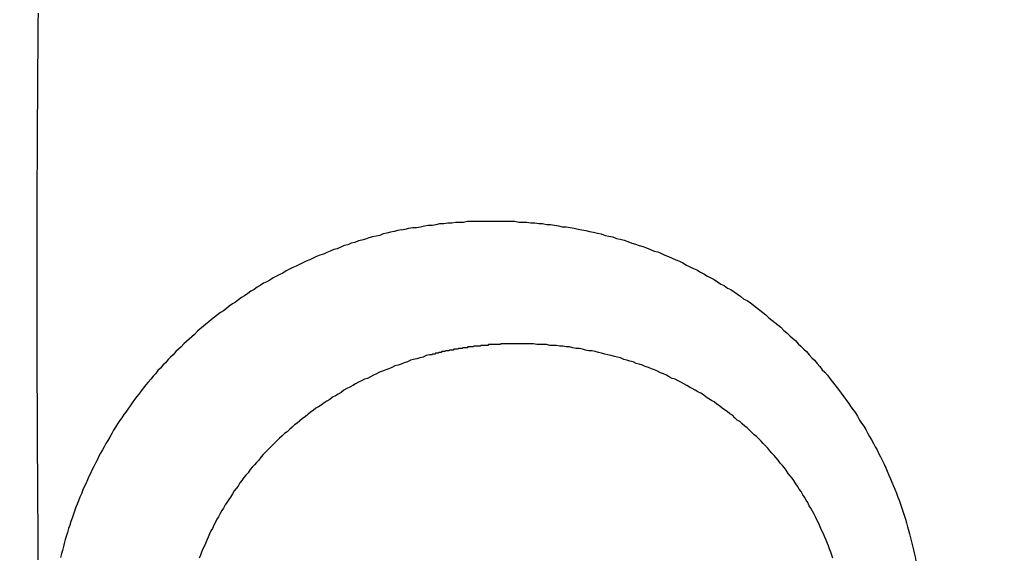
# Model space of a CAD drawing. Header units: millimetres. Extents: x 11979 to 37895, y 18730 to 47884.
# Tile 529 of 656: x 36250.087 to 36251.339, y 43868.557 to 43869.242. Entities that reach past the tile are written whole.
import ezdxf

# ---------------------------------------------------------------- set-up
doc = ezdxf.new("R2010")
doc.units = ezdxf.units.MM
for name, color, linetype in [('-LI-WIDOK', 2, 'Continuous'), ('-WYMIAR', 8, 'Continuous'), ('PROJEKTOWANE', 5, 'Continuous')]:
    doc.layers.add(name, color=color, linetype=linetype)
doc.styles.get("Standard").update_dxf_attribs({"font": 'arial.ttf'})
doc.dimstyles.new('CZA-KROPKA-50', dxfattribs={"dimtxt": 12, "dimasz": 1, "dimexe": 2, "dimexo": 25, "dimgap": 4, "dimtad": 1, "dimdec": 1, "dimrnd": 0.5, "dimzin": 9, "dimdsep": 46, "dimtxsty": 'Standard', "dimblk": 'CZA-KROPKA', "dimblk1": 'CZA-KROPKA', "dimblk2": 'CZA-KROPKA', "dimsah": 1, "dimcen": -20, "dimse1": 1, "dimse2": 1, "dimclrd": 8, "dimclre": 8, "dimclrt": 9, "dimadec": 0, "dimazin": 0, "dimtfac": 1, "dimtdec": 1, "dimtmove": 1, "dimatfit": 3, "dimldrblk": 'CZA-KROPKA', "dimfxl": 1, "dimtolj": 1, "dimtzin": 9, "dimarcsym": 0})

# ---------------------------------------------------------------- blocks, each defined once
blk = doc.blocks.new('CZA-KROPKA')
at = {"layer": '-WYMIAR', "linetype": 'ByBlock'}
for p, q in [((0, 10), (0, -10)), ((5, 0), (-5, 0))]:
    blk.add_line(p, q, dxfattribs=at)
at = {"layer": '-WYMIAR', "linetype": 'ByBlock', "const_width": 2.5}
blk.add_lwpolyline([(-1.25, 0, 1), (1.25, 0, 1)], format="xyb", close=True, dxfattribs=at)
blk = doc.blocks.new('*D2741')
at = {"layer": '-LI-WIDOK', "color": 8, "lineweight": -2}
blk.add_line((36466.8966, 45107.4301), (36466.8966, 43687.4301), dxfattribs=at)
at = {"layer": 'Defpoints', "color": 0}
for p in [(35203.3994, 45108.4301), (36312.9262, 43686.4301), (36466.8966, 43686.4301)]:
    blk.add_point(p, dxfattribs=at)
at = {"layer": '-LI-WIDOK', "color": 8, "lineweight": -2}
for p, rotation in [((36466.8966, 45108.4301), 90), ((36466.8966, 43686.4301), 270)]:
    blk.add_blockref('CZA-KROPKA', p, dxfattribs=dict(at, rotation=rotation))
at = {"layer": '-LI-WIDOK', "color": 9, "insert": (36456.872, 44397.4301), "char_height": 12, "attachment_point": 5, "rotation": 90}
blk.add_mtext('\\A1;1422', dxfattribs=at)
blk = doc.blocks.new('*D2762')
at = {"layer": '-LI-WIDOK', "color": 8, "lineweight": -2}
blk.add_line((34613.9262, 43532.4629), (36311.9262, 43532.4629), dxfattribs=at)
at = {"layer": 'Defpoints', "color": 0}
for p in [(34612.9262, 43960.4735), (36312.9262, 43636.4735), (36312.9262, 43532.4629)]:
    blk.add_point(p, dxfattribs=at)
at = {"layer": '-LI-WIDOK', "color": 8, "lineweight": -2, "rotation": 180}
blk.add_blockref('CZA-KROPKA', (34612.9262, 43532.4629), dxfattribs=at)
at = {"layer": '-LI-WIDOK', "color": 8, "lineweight": -2}
blk.add_blockref('CZA-KROPKA', (36312.9262, 43532.4629), dxfattribs=at)
at = {"layer": '-LI-WIDOK', "color": 9, "insert": (35462.9262, 43542.5898), "char_height": 12, "attachment_point": 5}
blk.add_mtext('\\A1;1700', dxfattribs=at)
blk = doc.blocks.new('*D2763')
at = {"layer": '-LI-WIDOK', "color": 8, "lineweight": -2}
blk.add_line((34132.9262, 43502.2041), (36311.9262, 43502.2041), dxfattribs=at)
at = {"layer": 'Defpoints', "color": 0}
for p in [(34131.9262, 43960.4735), (36312.9262, 43636.4735), (36312.9262, 43502.2041)]:
    blk.add_point(p, dxfattribs=at)
at = {"layer": '-LI-WIDOK', "color": 8, "lineweight": -2, "rotation": 180}
blk.add_blockref('CZA-KROPKA', (34131.9262, 43502.2041), dxfattribs=at)
at = {"layer": '-LI-WIDOK', "color": 8, "lineweight": -2}
blk.add_blockref('CZA-KROPKA', (36312.9262, 43502.2041), dxfattribs=at)
at = {"layer": '-LI-WIDOK', "color": 9, "insert": (35222.4262, 43512.331), "char_height": 12, "attachment_point": 5}
blk.add_mtext('\\A1;2181', dxfattribs=at)
blk = doc.blocks.new('Pisuar NOVA PRO ze zintegrowanym ceramicznym sitkiem')
for points in [[(-0.004557, -0.243538, 0), (-0.004547, -0.243489, 0), (-0.004537, -0.243441, 0), (-0.004527, -0.243392, 0), (-0.004527, -0.243343, 0), (-0.004517, -0.243293, 0), (-0.004507, -0.243244, 0), (-0.004497, -0.243195, 0), (-0.004497, -0.243145, 0), (-0.004487, -0.243096, 0), (-0.004477, -0.243046, 0), (-0.004477, -0.242996, 0), (-0.004467, -0.242946, 0), (-0.004467, -0.242897, 0), (-0.004457, -0.242847, 0), (-0.004457, -0.242797, 0), (-0.004457, -0.242746, 0), (-0.004447, -0.242696, 0), (-0.004447, -0.242646, 0), (-0.004447, -0.242596, 0), (-0.004447, -0.242546, 0), (-0.004447, -0.242495, 0), (-0.004447, -0.242445, 0), (-0.004447, -0.242395, 0), (-0.004447, -0.242344, 0), (-0.004447, -0.242294, 0), (-0.004447, -0.242243, 0), (-0.004447, -0.242193, 0), (-0.004447, -0.242143, 0), (-0.004447, -0.242092, 0), (-0.004457, -0.242042, 0), (-0.004457, -0.241991, 0), (-0.004457, -0.241941, 0), (-0.004467, -0.241891, 0), (-0.004467, -0.24184, 0), (-0.004477, -0.24179, 0), (-0.004477, -0.24174, 0), (-0.004487, -0.24169, 0), (-0.004487, -0.24164, 0), (-0.004497, -0.241589, 0), (-0.004507, -0.241539, 0), (-0.004517, -0.24149, 0), (-0.004517, -0.24144, 0), (-0.004527, -0.24139, 0), (-0.004537, -0.24134, 0), (-0.004547, -0.24129, 0), (-0.004557, -0.241241, 0), (-0.004567, -0.241191, 0), (-0.004577, -0.241142, 0), (-0.004587, -0.241093, 0), (-0.004597, -0.241044, 0), (-0.004607, -0.240995, 0), (-0.004627, -0.240946, 0), (-0.004637, -0.240897, 0), (-0.004647, -0.240848, 0), (-0.004667, -0.2408, 0), (-0.004677, -0.240752, 0), (-0.004687, -0.240703, 0), (-0.004707, -0.240655, 0), (-0.004727, -0.240607, 0), (-0.004737, -0.24056, 0), (-0.004757, -0.240512, 0), (-0.004767, -0.240465, 0), (-0.004787, -0.240417, 0), (-0.004807, -0.24037, 0), (-0.004827, -0.240323, 0), (-0.004837, -0.240277, 0), (-0.004857, -0.24023, 0), (-0.004877, -0.240184, 0), (-0.004897, -0.240138, 0), (-0.004917, -0.240092, 0), (-0.004937, -0.240046, 0), (-0.004957, -0.240001, 0), (-0.004977, -0.239955, 0), (-0.005007, -0.23991, 0), (-0.005027, -0.239866, 0), (-0.005047, -0.239821, 0), (-0.005067, -0.239777, 0), (-0.005097, -0.239732, 0), (-0.005117, -0.239688, 0), (-0.005147, -0.239645, 0), (-0.005167, -0.239601, 0), (-0.005187, -0.239558, 0), (-0.005217, -0.239515, 0), (-0.005247, -0.239472, 0), (-0.005267, -0.23943, 0), (-0.005297, -0.239387, 0), (-0.005317, -0.239345, 0), (-0.005347, -0.239303, 0), (-0.005377, -0.239262, 0), (-0.005407, -0.239221, 0), (-0.005437, -0.23918, 0), (-0.005457, -0.239139, 0), (-0.005487, -0.239098, 0), (-0.005517, -0.239058, 0), (-0.005547, -0.239018, 0), (-0.005577, -0.238979, 0), (-0.005607, -0.238939, 0), (-0.005637, -0.2389, 0), (-0.005677, -0.238862, 0), (-0.005707, -0.238823, 0), (-0.005737, -0.238785, 0), (-0.005767, -0.238747, 0), (-0.005797, -0.238709, 0), (-0.005837, -0.238672, 0), (-0.005867, -0.238635, 0), (-0.005907, -0.238598, 0), (-0.005937, -0.238562, 0), (-0.005967, -0.238526, 0), (-0.006007, -0.23849, 0), (-0.006037, -0.238455, 0), (-0.006077, -0.23842, 0), (-0.006107, -0.238385, 0), (-0.006147, -0.238351, 0), (-0.006187, -0.238317, 0), (-0.006217, -0.238283, 0), (-0.006257, -0.238249, 0), (-0.006297, -0.238216, 0), (-0.006337, -0.238184, 0), (-0.006367, -0.238151, 0), (-0.006407, -0.238119, 0), (-0.006447, -0.238087, 0), (-0.006487, -0.238056, 0), (-0.006527, -0.238025, 0), (-0.006567, -0.237995, 0), (-0.006607, -0.237964, 0), (-0.006647, -0.237934, 0), (-0.006687, -0.237905, 0), (-0.006727, -0.237876, 0), (-0.006767, -0.237847, 0), (-0.006807, -0.237819, 0), (-0.006847, -0.237791, 0), (-0.006887, -0.237763, 0), (-0.006927, -0.237736, 0), (-0.006977, -0.237709, 0), (-0.007017, -0.237683, 0), (-0.007057, -0.237657, 0), (-0.007097, -0.237631, 0), (-0.007147, -0.237606, 0), (-0.007187, -0.237581, 0), (-0.007227, -0.237557, 0), (-0.007277, -0.237533, 0), (-0.007317, -0.237509, 0), (-0.007357, -0.237486, 0), (-0.007407, -0.237463, 0), (-0.007447, -0.237441, 0), (-0.007497, -0.237419, 0), (-0.007537, -0.237398, 0), (-0.007587, -0.237377, 0), (-0.007627, -0.237356, 0), (-0.007677, -0.237336, 0), (-0.007727, -0.237316, 0), (-0.007767, -0.237297, 0), (-0.007817, -0.237278, 0), (-0.007857, -0.237259, 0), (-0.007907, -0.237241, 0), (-0.007957, -0.237224, 0), (-0.007997, -0.237206, 0), (-0.008047, -0.23719, 0), (-0.008097, -0.237173, 0), (-0.008137, -0.237158, 0), (-0.008187, -0.237142, 0), (-0.008237, -0.237127, 0), (-0.008287, -0.237113, 0), (-0.008337, -0.237099, 0), (-0.008377, -0.237085, 0), (-0.008427, -0.237072, 0), (-0.008477, -0.23706, 0), (-0.008527, -0.237048, 0), (-0.008577, -0.237036, 0), (-0.008627, -0.237025, 0), (-0.008667, -0.237014, 0), (-0.008717, -0.237004, 0), (-0.008767, -0.236994, 0)], [(-0.008737, -0.238049, 0), (-0.008697, -0.238062, 0), (-0.008657, -0.238076, 0), (-0.008617, -0.23809, 0), (-0.008577, -0.238104, 0), (-0.008547, -0.238119, 0), (-0.008507, -0.238134, 0), (-0.008467, -0.23815, 0), (-0.008427, -0.238166, 0), (-0.008397, -0.238183, 0), (-0.008357, -0.2382, 0), (-0.008317, -0.238217, 0), (-0.008277, -0.238235, 0), (-0.008247, -0.238253, 0), (-0.008207, -0.238271, 0), (-0.008167, -0.23829, 0), (-0.008137, -0.238309, 0), (-0.008097, -0.238329, 0), (-0.008067, -0.238349, 0), (-0.008027, -0.238369, 0), (-0.007997, -0.23839, 0), (-0.007957, -0.238411, 0), (-0.007927, -0.238432, 0), (-0.007887, -0.238454, 0), (-0.007857, -0.238476, 0), (-0.007817, -0.238499, 0), (-0.007787, -0.238521, 0), (-0.007747, -0.238545, 0), (-0.007717, -0.238568, 0), (-0.007687, -0.238592, 0), (-0.007657, -0.238616, 0), (-0.007617, -0.238641, 0), (-0.007587, -0.238666, 0), (-0.007557, -0.238691, 0), (-0.007527, -0.238717, 0), (-0.007487, -0.238743, 0), (-0.007457, -0.238769, 0), (-0.007427, -0.238796, 0), (-0.007397, -0.238823, 0), (-0.007367, -0.23885, 0), (-0.007337, -0.238878, 0), (-0.007307, -0.238906, 0), (-0.007277, -0.238934, 0), (-0.007247, -0.238962, 0), (-0.007217, -0.238991, 0), (-0.007187, -0.23902, 0), (-0.007167, -0.23905, 0), (-0.007137, -0.239079, 0), (-0.007107, -0.239109, 0), (-0.007077, -0.23914, 0), (-0.007057, -0.23917, 0), (-0.007027, -0.239201, 0), (-0.006997, -0.239232, 0), (-0.006977, -0.239264, 0), (-0.006947, -0.239295, 0), (-0.006917, -0.239327, 0), (-0.006897, -0.239359, 0), (-0.006867, -0.239392, 0), (-0.006847, -0.239425, 0), (-0.006827, -0.239458, 0), (-0.006797, -0.239491, 0), (-0.006777, -0.239524, 0), (-0.006747, -0.239558, 0), (-0.006727, -0.239592, 0), (-0.006707, -0.239626, 0), (-0.006687, -0.239661, 0), (-0.006657, -0.239695, 0), (-0.006637, -0.23973, 0), (-0.006617, -0.239766, 0), (-0.006597, -0.239801, 0), (-0.006577, -0.239837, 0), (-0.006557, -0.239872, 0), (-0.006537, -0.239908, 0), (-0.006517, -0.239945, 0), (-0.006497, -0.239981, 0), (-0.006477, -0.240018, 0), (-0.006457, -0.240055, 0), (-0.006447, -0.240092, 0), (-0.006427, -0.240129, 0), (-0.006407, -0.240166, 0), (-0.006387, -0.240204, 0), (-0.006377, -0.240242, 0), (-0.006357, -0.24028, 0), (-0.006337, -0.240318, 0), (-0.006327, -0.240356, 0), (-0.006307, -0.240395, 0), (-0.006297, -0.240434, 0), (-0.006277, -0.240472, 0), (-0.006267, -0.240511, 0), (-0.006257, -0.240551, 0), (-0.006237, -0.24059, 0), (-0.006227, -0.240629, 0), (-0.006217, -0.240669, 0), (-0.006207, -0.240709, 0), (-0.006187, -0.240748, 0), (-0.006177, -0.240788, 0), (-0.006167, -0.240828, 0), (-0.006157, -0.240869, 0), (-0.006147, -0.240909, 0), (-0.006137, -0.240949, 0), (-0.006127, -0.24099, 0), (-0.006117, -0.24103, 0), (-0.006107, -0.241071, 0), (-0.006097, -0.241112, 0), (-0.006097, -0.241152, 0), (-0.006087, -0.241193, 0), (-0.006077, -0.241234, 0), (-0.006067, -0.241275, 0), (-0.006067, -0.241317, 0), (-0.006057, -0.241358, 0), (-0.006047, -0.241399, 0), (-0.006047, -0.24144, 0), (-0.006037, -0.241482, 0), (-0.006037, -0.241523, 0), (-0.006027, -0.241564, 0), (-0.006027, -0.241606, 0), (-0.006027, -0.241647, 0), (-0.006017, -0.241689, 0), (-0.006017, -0.24173, 0), (-0.006017, -0.241772, 0), (-0.006017, -0.241813, 0), (-0.006007, -0.241855, 0), (-0.006007, -0.241896, 0), (-0.006007, -0.241938, 0), (-0.006007, -0.241979, 0), (-0.006007, -0.242021, 0), (-0.006007, -0.242062, 0), (-0.006007, -0.242104, 0), (-0.006007, -0.242145, 0)], [(-0.006007, -0.242145, 0), (-0.006007, -0.242153, 0), (-0.006007, -0.242162, 0), (-0.006007, -0.24217, 0), (-0.006007, -0.242178, 0), (-0.006007, -0.242187, 0), (-0.006007, -0.242195, 0), (-0.006007, -0.242203, 0), (-0.006007, -0.242212, 0), (-0.006007, -0.24222, 0), (-0.006007, -0.242228, 0), (-0.006007, -0.242237, 0), (-0.006007, -0.242245, 0), (-0.006007, -0.242253, 0), (-0.006007, -0.242262, 0), (-0.006007, -0.24227, 0), (-0.006017, -0.242278, 0), (-0.006017, -0.242286, 0), (-0.006017, -0.242295, 0), (-0.006017, -0.242303, 0), (-0.006017, -0.242311, 0), (-0.006017, -0.24232, 0), (-0.006017, -0.242328, 0), (-0.006017, -0.242336, 0), (-0.006017, -0.242344, 0), (-0.006017, -0.242353, 0), (-0.006017, -0.242361, 0), (-0.006017, -0.242369, 0), (-0.006017, -0.242378, 0), (-0.006017, -0.242386, 0), (-0.006017, -0.242394, 0), (-0.006017, -0.242402, 0), (-0.006017, -0.242411, 0), (-0.006017, -0.242419, 0), (-0.006017, -0.242427, 0), (-0.006027, -0.242436, 0), (-0.006027, -0.242444, 0), (-0.006027, -0.242452, 0), (-0.006027, -0.24246, 0), (-0.006027, -0.242469, 0), (-0.006027, -0.242477, 0), (-0.006027, -0.242485, 0), (-0.006027, -0.242493, 0), (-0.006027, -0.242501, 0), (-0.006027, -0.24251, 0), (-0.006027, -0.242518, 0), (-0.006027, -0.242526, 0), (-0.006037, -0.242534, 0), (-0.006037, -0.242543, 0), (-0.006037, -0.242551, 0), (-0.006037, -0.242559, 0), (-0.006037, -0.242567, 0), (-0.006037, -0.242576, 0), (-0.006037, -0.242584, 0), (-0.006037, -0.242592, 0), (-0.006037, -0.2426, 0), (-0.006037, -0.242608, 0), (-0.006037, -0.242617, 0), (-0.006047, -0.242625, 0), (-0.006047, -0.242633, 0), (-0.006047, -0.242641, 0), (-0.006047, -0.242649, 0), (-0.006047, -0.242657, 0), (-0.006047, -0.242666, 0), (-0.006047, -0.242674, 0), (-0.006047, -0.242682, 0), (-0.006047, -0.24269, 0), (-0.006057, -0.242698, 0), (-0.006057, -0.242707, 0), (-0.006057, -0.242715, 0), (-0.006057, -0.242723, 0), (-0.006057, -0.242731, 0), (-0.006057, -0.242739, 0), (-0.006057, -0.242747, 0), (-0.006057, -0.242755, 0), (-0.006067, -0.242764, 0), (-0.006067, -0.242772, 0), (-0.006067, -0.24278, 0), (-0.006067, -0.242788, 0), (-0.006067, -0.242796, 0), (-0.006067, -0.242804, 0), (-0.006067, -0.242812, 0), (-0.006077, -0.24282, 0), (-0.006077, -0.242828, 0), (-0.006077, -0.242837, 0), (-0.006077, -0.242845, 0), (-0.006077, -0.242853, 0), (-0.006077, -0.242861, 0), (-0.006077, -0.242869, 0), (-0.006087, -0.242877, 0), (-0.006087, -0.242885, 0), (-0.006087, -0.242893, 0), (-0.006087, -0.242901, 0), (-0.006087, -0.242909, 0), (-0.006087, -0.242917, 0), (-0.006087, -0.242925, 0), (-0.006097, -0.242933, 0), (-0.006097, -0.242941, 0), (-0.006097, -0.242949, 0), (-0.006097, -0.242957, 0), (-0.006097, -0.242965, 0), (-0.006097, -0.242974, 0), (-0.006107, -0.242982, 0), (-0.006107, -0.24299, 0), (-0.006107, -0.242998, 0), (-0.006107, -0.243006, 0), (-0.006107, -0.243014, 0), (-0.006107, -0.243022, 0), (-0.006117, -0.243029, 0), (-0.006117, -0.243037, 0), (-0.006117, -0.243045, 0), (-0.006117, -0.243053, 0), (-0.006117, -0.243061, 0), (-0.006127, -0.243069, 0), (-0.006127, -0.243077, 0), (-0.006127, -0.243085, 0), (-0.006127, -0.243093, 0), (-0.006127, -0.243101, 0), (-0.006137, -0.243109, 0), (-0.006137, -0.243117, 0), (-0.006137, -0.243125, 0), (-0.006137, -0.243133, 0), (-0.006137, -0.243141, 0), (-0.006147, -0.243149, 0), (-0.006147, -0.243157, 0), (-0.006147, -0.243164, 0), (-0.006147, -0.243172, 0), (-0.006147, -0.24318, 0)], [(-0.006147, -0.24318, 0), (-0.006157, -0.24322, 0), (-0.006177, -0.243261, 0), (-0.006187, -0.243301, 0), (-0.006197, -0.243341, 0), (-0.006207, -0.243381, 0), (-0.006217, -0.243421, 0), (-0.006237, -0.24346, 0), (-0.006247, -0.2435, 0), (-0.006267, -0.24354, 0), (-0.006277, -0.243579, 0), (-0.006287, -0.243619, 0), (-0.006307, -0.243658, 0), (-0.006327, -0.243697, 0), (-0.006337, -0.243736, 0), (-0.006357, -0.243775, 0), (-0.006367, -0.243814, 0), (-0.006387, -0.243852, 0), (-0.006407, -0.243891, 0), (-0.006427, -0.243929, 0), (-0.006447, -0.243967, 0), (-0.006457, -0.244005, 0), (-0.006477, -0.244043, 0), (-0.006497, -0.244081, 0), (-0.006517, -0.244119, 0), (-0.006537, -0.244156, 0), (-0.006557, -0.244193, 0), (-0.006577, -0.24423, 0), (-0.006597, -0.244267, 0), (-0.006627, -0.244304, 0), (-0.006647, -0.24434, 0), (-0.006667, -0.244376, 0), (-0.006687, -0.244413, 0), (-0.006717, -0.244448, 0), (-0.006737, -0.244484, 0), (-0.006757, -0.24452, 0), (-0.006787, -0.244555, 0), (-0.006807, -0.24459, 0), (-0.006827, -0.244625, 0), (-0.006857, -0.244659, 0), (-0.006877, -0.244693, 0), (-0.006907, -0.244727, 0), (-0.006937, -0.244761, 0), (-0.006957, -0.244795, 0), (-0.006987, -0.244828, 0), (-0.007017, -0.244861, 0), (-0.007037, -0.244894, 0), (-0.007067, -0.244926, 0), (-0.007097, -0.244959, 0), (-0.007127, -0.244991, 0), (-0.007147, -0.245022, 0), (-0.007177, -0.245054, 0), (-0.007207, -0.245085, 0), (-0.007237, -0.245116, 0), (-0.007267, -0.245146, 0), (-0.007297, -0.245176, 0), (-0.007327, -0.245206, 0), (-0.007357, -0.245236, 0), (-0.007387, -0.245265, 0), (-0.007417, -0.245294, 0), (-0.007447, -0.245322, 0), (-0.007487, -0.245351, 0), (-0.007517, -0.245379, 0), (-0.007547, -0.245406, 0), (-0.007577, -0.245434, 0), (-0.007607, -0.24546, 0), (-0.007647, -0.245487, 0), (-0.007677, -0.245513, 0), (-0.007707, -0.245539, 0), (-0.007747, -0.245564, 0), (-0.007777, -0.24559, 0), (-0.007817, -0.245614, 0), (-0.007847, -0.245639, 0), (-0.007877, -0.245663, 0), (-0.007917, -0.245686, 0), (-0.007957, -0.24571, 0), (-0.007987, -0.245733, 0), (-0.008027, -0.245755, 0), (-0.008057, -0.245777, 0), (-0.008097, -0.245799, 0), (-0.008127, -0.24582, 0), (-0.008167, -0.245841, 0), (-0.008207, -0.245862, 0), (-0.008237, -0.245882, 0), (-0.008277, -0.245902, 0), (-0.008317, -0.245921, 0), (-0.008357, -0.24594, 0), (-0.008387, -0.245959, 0), (-0.008427, -0.245977, 0), (-0.008467, -0.245995, 0), (-0.008507, -0.246012, 0), (-0.008547, -0.246029, 0), (-0.008587, -0.246046, 0), (-0.008617, -0.246062, 0), (-0.008657, -0.246078, 0), (-0.008697, -0.246093, 0), (-0.008737, -0.246108, 0)], [(-0.004557, -0.243537, 0), (-0.004567, -0.243583, 0), (-0.004577, -0.243629, 0), (-0.004587, -0.243675, 0), (-0.004597, -0.243721, 0), (-0.004607, -0.243767, 0), (-0.004627, -0.243812, 0), (-0.004637, -0.243858, 0), (-0.004647, -0.243903, 0), (-0.004657, -0.243949, 0), (-0.004677, -0.243994, 0), (-0.004687, -0.244039, 0), (-0.004697, -0.244084, 0), (-0.004717, -0.244129, 0), (-0.004727, -0.244174, 0), (-0.004747, -0.244219, 0), (-0.004757, -0.244263, 0), (-0.004777, -0.244308, 0), (-0.004797, -0.244352, 0), (-0.004807, -0.244396, 0), (-0.004827, -0.244441, 0), (-0.004847, -0.244485, 0), (-0.004867, -0.244528, 0), (-0.004877, -0.244572, 0), (-0.004897, -0.244616, 0), (-0.004917, -0.244659, 0), (-0.004937, -0.244702, 0), (-0.004957, -0.244746, 0), (-0.004977, -0.244788, 0), (-0.004997, -0.244831, 0), (-0.005017, -0.244874, 0), (-0.005037, -0.244916, 0), (-0.005057, -0.244959, 0), (-0.005077, -0.245001, 0), (-0.005107, -0.245043, 0), (-0.005127, -0.245084, 0), (-0.005147, -0.245126, 0), (-0.005167, -0.245167, 0), (-0.005197, -0.245208, 0), (-0.005217, -0.245249, 0), (-0.005237, -0.24529, 0), (-0.005267, -0.245331, 0), (-0.005287, -0.245371, 0), (-0.005317, -0.245411, 0), (-0.005337, -0.245451, 0), (-0.005367, -0.245491, 0), (-0.005397, -0.24553, 0), (-0.005417, -0.24557, 0), (-0.005447, -0.245609, 0), (-0.005477, -0.245648, 0), (-0.005497, -0.245686, 0), (-0.005527, -0.245725, 0), (-0.005557, -0.245763, 0), (-0.005587, -0.245801, 0), (-0.005607, -0.245838, 0), (-0.005637, -0.245876, 0), (-0.005667, -0.245913, 0), (-0.005697, -0.24595, 0), (-0.005727, -0.245986, 0), (-0.005757, -0.246023, 0), (-0.005787, -0.246059, 0), (-0.005817, -0.246095, 0), (-0.005847, -0.246131, 0), (-0.005887, -0.246166, 0), (-0.005917, -0.246201, 0), (-0.005947, -0.246236, 0), (-0.005977, -0.246271, 0), (-0.006007, -0.246305, 0), (-0.006047, -0.246339, 0), (-0.006077, -0.246373, 0), (-0.006107, -0.246406, 0), (-0.006147, -0.246439, 0), (-0.006177, -0.246472, 0), (-0.006207, -0.246505, 0), (-0.006247, -0.246537, 0), (-0.006277, -0.246569, 0), (-0.006317, -0.246601, 0), (-0.006347, -0.246633, 0), (-0.006387, -0.246664, 0), (-0.006417, -0.246695, 0), (-0.006457, -0.246725, 0), (-0.006497, -0.246756, 0), (-0.006527, -0.246786, 0), (-0.006567, -0.246815, 0), (-0.006607, -0.246845, 0), (-0.006647, -0.246874, 0), (-0.006677, -0.246902, 0), (-0.006717, -0.246931, 0), (-0.006757, -0.246959, 0), (-0.006797, -0.246987, 0), (-0.006837, -0.247014, 0), (-0.006877, -0.247041, 0), (-0.006907, -0.247068, 0), (-0.006947, -0.247094, 0), (-0.006987, -0.24712, 0), (-0.007027, -0.247146, 0), (-0.007067, -0.247172, 0), (-0.007107, -0.247197, 0), (-0.007147, -0.247221, 0), (-0.007197, -0.247246, 0), (-0.007237, -0.24727, 0), (-0.007277, -0.247294, 0), (-0.007317, -0.247317, 0), (-0.007357, -0.24734, 0), (-0.007397, -0.247363, 0), (-0.007437, -0.247385, 0), (-0.007487, -0.247407, 0), (-0.007527, -0.247429, 0), (-0.007567, -0.24745, 0), (-0.007607, -0.247471, 0), (-0.007657, -0.247491, 0), (-0.007697, -0.247512, 0), (-0.007737, -0.247531, 0), (-0.007787, -0.247551, 0), (-0.007827, -0.24757, 0), (-0.007867, -0.247589, 0), (-0.007917, -0.247607, 0), (-0.007957, -0.247625, 0), (-0.008007, -0.247643, 0), (-0.008047, -0.24766, 0), (-0.008087, -0.247677, 0), (-0.008137, -0.247693, 0), (-0.008177, -0.247709, 0), (-0.008227, -0.247725, 0), (-0.008267, -0.24774, 0), (-0.008317, -0.247755, 0), (-0.008357, -0.24777, 0), (-0.008407, -0.247784, 0), (-0.008447, -0.247797, 0), (-0.008497, -0.247811, 0), (-0.008547, -0.247824, 0), (-0.008587, -0.247836, 0), (-0.008637, -0.247848, 0), (-0.008677, -0.24786, 0), (-0.008727, -0.247872, 0)], [(-0.008757, -0.248155, 0), (-0.008627, -0.248156, 0), (-0.008497, -0.248157, 0), (-0.008367, -0.248158, 0), (-0.008237, -0.248158, 0), (-0.008107, -0.248159, 0), (-0.007977, -0.24816, 0), (-0.007857, -0.248161, 0), (-0.007727, -0.248162, 0), (-0.007597, -0.248162, 0), (-0.007467, -0.248163, 0), (-0.007337, -0.248164, 0), (-0.007207, -0.248164, 0), (-0.007077, -0.248165, 0), (-0.006947, -0.248165, 0), (-0.006827, -0.248166, 0), (-0.006697, -0.248166, 0), (-0.006567, -0.248167, 0), (-0.006437, -0.248167, 0), (-0.006307, -0.248168, 0), (-0.006177, -0.248168, 0), (-0.006047, -0.248168, 0), (-0.005917, -0.248168, 0), (-0.005797, -0.248169, 0), (-0.005667, -0.248169, 0), (-0.005537, -0.248169, 0), (-0.005407, -0.248169, 0), (-0.005277, -0.248169, 0), (-0.005147, -0.248169, 0), (-0.005017, -0.248169, 0), (-0.004887, -0.248169, 0), (-0.004767, -0.248169, 0), (-0.004637, -0.248169, 0), (-0.004507, -0.248168, 0), (-0.004377, -0.248168, 0), (-0.004247, -0.248168, 0), (-0.004117, -0.248167, 0), (-0.003987, -0.248167, 0), (-0.003857, -0.248167, 0), (-0.003737, -0.248166, 0), (-0.003607, -0.248166, 0), (-0.003477, -0.248165, 0), (-0.003347, -0.248164, 0), (-0.003217, -0.248164, 0), (-0.003087, -0.248163, 0), (-0.002957, -0.248162, 0), (-0.002827, -0.248162, 0), (-0.002707, -0.248161, 0), (-0.002577, -0.24816, 0), (-0.002447, -0.248159, 0), (-0.002317, -0.248158, 0), (-0.002187, -0.248157, 0), (-0.002057, -0.248156, 0), (-0.001927, -0.248155, 0), (-0.001797, -0.248154, 0)]]:
    blk.add_polyline3d(points)

msp = doc.modelspace()

# ---------------------------------------------------------------- block references
at = {"layer": 'PROJEKTOWANE', "xscale": -100, "yscale": 100, "zscale": 100, "rotation": 270.0000000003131}
msp.add_blockref('Pisuar NOVA PRO ze zintegrowanym ceramicznym sitkiem', (36274.9262, 43869.4298), dxfattribs=at)

# ---------------------------------------------------------------- dimensions: what is measured, and where the dimension line sits
at = {"layer": '-LI-WIDOK'}
dim = msp.add_linear_dim(base=(36466.8966, 43686.4301), p1=(35203.3994, 45108.4301), p2=(36312.9262, 43686.4301), angle=90, dimstyle='CZA-KROPKA-50', override={"dimfxl": 0, "dimfxlon": 1}, dxfattribs=at)
dim.commit()
dim.dimension.update_dxf_attribs({"geometry": '*D2741', "text_midpoint": (36456.872, 44397.4301)})
for base, p1, picture, middle in [((36312.9262, 43502.2041), (34131.9262, 43960.4735), '*D2763', (35222.4262, 43512.331)), ((36312.9262, 43532.4629), (34612.9262, 43960.4735), '*D2762', (35462.9262, 43542.5898))]:
    dim = msp.add_linear_dim(base=base, p1=p1, p2=(36312.9262, 43636.4735), dimstyle='CZA-KROPKA-50', override={"dimfxl": 0, "dimfxlon": 1}, dxfattribs=at)
    dim.commit()
    dim.dimension.update_dxf_attribs({"geometry": picture, "text_midpoint": middle})

doc.saveas('drawing.dxf')
